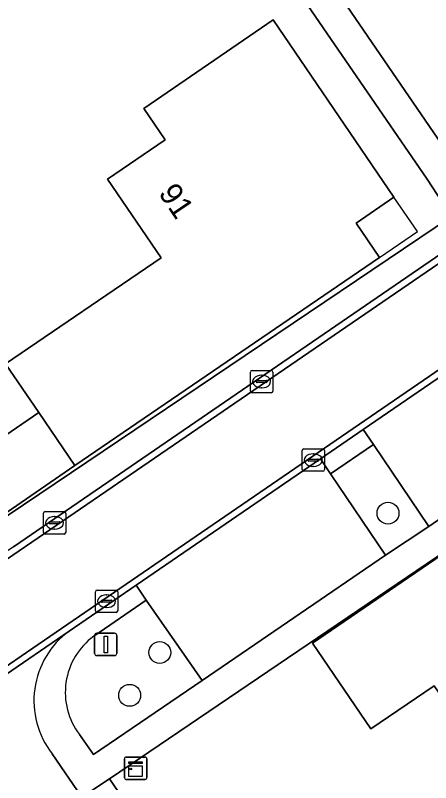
# Model space of a CAD drawing. Extents: x 155275 to 156265, y 382654 to 383635.
# Drawn here: x 155630.71 to 155649.24, y 383417.01 to 383451.27 of the extents above; entities that cross this region are included whole.
import ezdxf

# ---------------------------------------------------------------- set-up
doc = ezdxf.new("R2010")
doc.units = 0
for name, color, linetype in [('IMGEO_Boom', 7, 'Continuous'), ('IMGEO_Erf', 7, 'Continuous'), ('IMGEO_Groenvoorziening', 7, 'Continuous'), ('IMGEO_Kast', 7, 'Continuous'), ('IMGEO_Kolk', 7, 'Continuous'), ('IMGEO_Lichtmast', 7, 'Continuous'), ('IMGEO_Pand', 7, 'Continuous'), ('IMGEO_Pand_nummerreeks', 7, 'Continuous'), ('IMGEO_Pand_overbouw', 7, 'Continuous'), ('IMGEO_Parkeervlak_open', 7, 'Continuous'), ('IMGEO_Rijbaan_lokaal_open', 7, 'Continuous'), ('IMGEO_Voetpad_open', 7, 'Continuous')]:
    doc.layers.add(name, color=color, linetype=linetype)

msp = doc.modelspace()

# ---------------------------------------------------------------- linework, layer by layer
at = {"layer": 'IMGEO_Boom'}
for centre in [(155647.335, 383429.041), (155637.152, 383422.822), (155635.808, 383420.908)]:
    msp.add_circle(centre, 0.489, dxfattribs=at)
at = {"layer": 'IMGEO_Erf'}
msp.add_lwpolyline([(155629.646, 383428.454), (155650.171, 383442.283), (155649.085, 383443.962), (155623.222, 383481.606), (155609.065, 383502.265), (155572.379, 383485.019)], dxfattribs=at)
for points in [[(155642.204, 383451.065), (155647.599, 383443.152), (155645.909, 383441.994), (155646.958, 383440.463), (155633.361, 383431.164), (155629.655, 383428.629), (155628.034, 383430.988), (155631.753, 383433.531), (155630.275, 383435.706), (155637.209, 383440.449), (155634.814, 383443.962), (155637.387, 383445.717), (155636.435, 383447.11)], [(155657.299, 383431.777), (155657.022, 383432.185), (155634.905, 383417.186), (155657.35, 383384.321), (155685.798, 383342.799), (155707.917, 383357.778), (155706.87, 383359.32)], [(155655.578, 383412.294), (155651.839, 383417.758), (155649.396, 383421.329), (155646.571, 383419.417), (155643.961, 383423.23), (155649.985, 383427.353), (155651.544, 383425.076), (155657.196, 383428.869), (155660.665, 383423.782), (155660.852, 383423.507), (155659.82, 383422.803), (155664.727, 383415.607), (155659.785, 383412.236), (155658.413, 383414.231)]]:
    msp.add_lwpolyline(points, close=True, dxfattribs=at)
at = {"layer": 'IMGEO_Groenvoorziening'}
for points in [[(155649.314, 383463.565), (155642.076, 383474.117), (155633.971, 383468.549), (155650.645, 383444.185), (155651.294, 383443.225), (155659.359, 383448.813)], [(155646.684, 383432.106), (155644.774, 383430.801), (155647.222, 383427.164), (155649.149, 383428.449)]]:
    msp.add_lwpolyline(points, close=True, dxfattribs=at)
for points in [[(155633.57, 383419.159), (155634.194, 383418.269), (155639.042, 383421.564), (155636.55, 383425.161)], [(155636.55, 383425.161), (155634.204, 383423.547)]]:
    msp.add_lwpolyline(points, dxfattribs=at)
msp.add_arc((155636.044, 383421.041), 3.108, 126.2871, 217.2699, dxfattribs=at)
at = {"layer": 'IMGEO_Kast'}
for p, q in [((155635.578, 383417.227), (155635.578, 383418.068)), ((155635.578, 383418.068), (155635.578, 383417.227)), ((155635.653, 383418.152), (155636.494, 383418.152)), ((155636.494, 383418.152), (155635.653, 383418.152)), ((155636.578, 383418.077), (155636.578, 383417.236)), ((155636.578, 383417.236), (155636.578, 383418.077)), ((155636.503, 383417.152), (155635.662, 383417.152)), ((155635.662, 383417.152), (155636.503, 383417.152))]:
    msp.add_line(p, q, dxfattribs=at)
for points in [[(155635.773, 383417.942), (155636.373, 383417.942), (155636.373, 383417.857), (155635.773, 383417.857), (155635.773, 383417.942)], [(155635.773, 383417.767), (155636.373, 383417.767), (155636.373, 383417.278), (155635.773, 383417.278), (155635.773, 383417.767)]]:
    msp.add_lwpolyline(points, dxfattribs=at)
msp.add_circle((155635.857, 383417.616), 0.0377, dxfattribs=at)
for centre, start, end in [((155635.656, 383418.074), 92.4484, 184.2845), ((155635.656, 383418.074), 92.4484, 184.2845), ((155636.5, 383418.074), 2.4484, 94.2845), ((155636.5, 383418.074), 2.4484, 94.2845), ((155635.656, 383417.23), 182.4484, 274.2845), ((155635.656, 383417.23), 182.4484, 274.2845), ((155636.5, 383417.23), 272.4484, 4.2845), ((155636.5, 383417.23), 272.4484, 4.2845)]:
    msp.add_arc(centre, 0.0779, start, end, dxfattribs=at)
at = {"layer": 'IMGEO_Kolk'}
for p, q in [((155641.195, 383434.492), (155641.195, 383435.344)), ((155641.27, 383435.418), (155642.122, 383435.418)), ((155641.683, 383435.198), (155641.708, 383435.198)), ((155642.196, 383435.344), (155642.196, 383434.492)), ((155641.454, 383434.912), (155641.454, 383434.924)), ((155641.892, 383434.875), (155641.494, 383434.875)), ((155641.497, 383434.961), (155641.895, 383434.961)), ((155641.938, 383434.924), (155641.938, 383434.912)), ((155641.706, 383434.638), (155641.681, 383434.638)), ((155642.122, 383434.418), (155641.27, 383434.418)), ((155643.501, 383430.986), (155643.501, 383431.838)), ((155643.576, 383431.912), (155644.428, 383431.912)), ((155644.502, 383431.838), (155644.502, 383430.986)), ((155643.76, 383431.406), (155643.76, 383431.418)), ((155643.803, 383431.455), (155644.201, 383431.455)), ((155643.989, 383431.692), (155644.014, 383431.692)), ((155644.244, 383431.418), (155644.244, 383431.406)), ((155644.198, 383431.369), (155643.8, 383431.369)), ((155644.012, 383431.132), (155643.987, 383431.132)), ((155644.428, 383430.912), (155643.576, 383430.912)), ((155631.957, 383428.184), (155631.957, 383429.036)), ((155632.032, 383429.11), (155632.884, 383429.11)), ((155632.958, 383429.036), (155632.958, 383428.184)), ((155632.445, 383428.89), (155632.47, 383428.89)), ((155632.216, 383428.604), (155632.216, 383428.616)), ((155632.654, 383428.567), (155632.256, 383428.567)), ((155632.259, 383428.653), (155632.657, 383428.653)), ((155632.468, 383428.33), (155632.443, 383428.33)), ((155632.7, 383428.616), (155632.7, 383428.604)), ((155632.884, 383428.11), (155632.032, 383428.11)), ((155634.353, 383425.61), (155635.205, 383425.61)), ((155634.278, 383424.684), (155634.278, 383425.536)), ((155634.766, 383425.39), (155634.791, 383425.39)), ((155635.279, 383425.536), (155635.279, 383424.684)), ((155634.537, 383425.104), (155634.537, 383425.116)), ((155634.975, 383425.067), (155634.577, 383425.067)), ((155634.58, 383425.153), (155634.978, 383425.153)), ((155635.021, 383425.116), (155635.021, 383425.104)), ((155635.205, 383424.61), (155634.353, 383424.61)), ((155634.789, 383424.83), (155634.764, 383424.83))]:
    msp.add_line(p, q, dxfattribs=at)
for points in [[(155641.195, 383434.492), (155641.195, 383435.344)], [(155641.27, 383435.418), (155642.122, 383435.418)], [(155642.196, 383435.344), (155642.196, 383434.492)], [(155642.122, 383434.418), (155641.27, 383434.418)], [(155643.501, 383430.986), (155643.501, 383431.838)], [(155643.576, 383431.912), (155644.428, 383431.912)], [(155644.502, 383431.838), (155644.502, 383430.986)], [(155644.428, 383430.912), (155643.576, 383430.912)], [(155631.957, 383428.184), (155631.957, 383429.036)], [(155632.032, 383429.11), (155632.884, 383429.11)], [(155632.958, 383429.036), (155632.958, 383428.184)], [(155632.884, 383428.11), (155632.032, 383428.11)], [(155634.353, 383425.61), (155635.205, 383425.61)], [(155634.278, 383424.684), (155634.278, 383425.536)], [(155635.279, 383425.536), (155635.279, 383424.684)], [(155635.205, 383424.61), (155634.353, 383424.61)]]:
    msp.add_lwpolyline(points, dxfattribs=at)
for centre, radius, start, end in [((155641.272, 383435.342), 0.0765, 91.552, 178.448), ((155641.272, 383435.342), 0.0765, 91.552, 178.448), ((155642.12, 383435.342), 0.0765, 1.552, 88.448), ((155642.12, 383435.342), 0.0765, 1.552, 88.448), ((155641.494, 383434.921), 0.0403, 85.8775, 175.7526), ((155641.491, 383434.911), 0.0366, 178.938, 274.7102), ((155641.895, 383434.918), 0.043, 264.8664, 352.4533), ((155641.899, 383434.923), 0.0386, 1.7309, 96.639), ((155641.272, 383434.494), 0.0765, 181.552, 268.448), ((155641.272, 383434.494), 0.0765, 181.552, 268.448), ((155642.12, 383434.494), 0.0765, 271.552, 358.448), ((155642.12, 383434.494), 0.0765, 271.552, 358.448), ((155643.578, 383431.836), 0.0765, 91.552, 178.448), ((155643.578, 383431.836), 0.0765, 91.552, 178.448), ((155644.426, 383431.836), 0.0765, 1.552, 88.448), ((155644.426, 383431.836), 0.0765, 1.552, 88.448), ((155643.8, 383431.415), 0.0403, 85.8775, 175.7526), ((155643.797, 383431.405), 0.0366, 178.938, 274.7102), ((155644.201, 383431.412), 0.043, 264.8664, 352.4533), ((155644.205, 383431.417), 0.0386, 1.7309, 96.639), ((155643.578, 383430.988), 0.0765, 181.552, 268.448), ((155643.578, 383430.988), 0.0765, 181.552, 268.448), ((155644.426, 383430.988), 0.0765, 271.552, 358.448), ((155644.426, 383430.988), 0.0765, 271.552, 358.448), ((155632.034, 383429.034), 0.0765, 91.552, 178.448), ((155632.034, 383429.034), 0.0765, 91.552, 178.448), ((155632.882, 383429.034), 0.0765, 1.552, 88.448), ((155632.882, 383429.034), 0.0765, 1.552, 88.448), ((155632.256, 383428.613), 0.0403, 85.8775, 175.7526), ((155632.253, 383428.603), 0.0366, 178.938, 274.7102), ((155632.657, 383428.61), 0.043, 264.8664, 352.4533), ((155632.661, 383428.615), 0.0386, 1.7309, 96.639), ((155632.034, 383428.186), 0.0765, 181.552, 268.448), ((155632.034, 383428.186), 0.0765, 181.552, 268.448), ((155632.882, 383428.186), 0.0765, 271.552, 358.448), ((155632.882, 383428.186), 0.0765, 271.552, 358.448), ((155634.355, 383425.534), 0.0765, 91.552, 178.448), ((155634.355, 383425.534), 0.0765, 91.552, 178.448), ((155635.203, 383425.534), 0.0765, 1.552, 88.448), ((155635.203, 383425.534), 0.0765, 1.552, 88.448), ((155634.577, 383425.113), 0.0403, 85.8775, 175.7526), ((155634.574, 383425.103), 0.0366, 178.938, 274.7102), ((155634.978, 383425.11), 0.043, 264.8664, 352.4533), ((155634.982, 383425.115), 0.0386, 1.7309, 96.639), ((155634.355, 383424.686), 0.0765, 181.552, 268.448), ((155634.355, 383424.686), 0.0765, 181.552, 268.448), ((155635.203, 383424.686), 0.0765, 271.552, 358.448), ((155635.203, 383424.686), 0.0765, 271.552, 358.448)]:
    msp.add_arc(centre, radius, start, end, dxfattribs=at)
for centre, major_axis, ratio, start_param, end_param in [((155641.682, 383434.918), (-0.387, 0.002), 0.722429, 4.712389, 7.853982), ((155641.707, 383434.918), (-0.39, 0.002), 0.717154, 1.570796, 4.712389), ((155643.988, 383431.412), (-0.387, 0.002), 0.722429, 4.712389, 7.853982), ((155644.013, 383431.412), (-0.39, 0.002), 0.717154, 1.570796, 4.712389), ((155632.444, 383428.61), (-0.387, 0.002), 0.722429, 4.712389, 7.853982), ((155632.469, 383428.61), (-0.39, 0.002), 0.717154, 1.570796, 4.712389), ((155634.765, 383425.11), (-0.387, 0.002), 0.722429, 4.712389, 7.853982), ((155634.79, 383425.11), (-0.39, 0.002), 0.717154, 1.570796, 4.712389)]:
    msp.add_ellipse(centre, major_axis=major_axis, ratio=ratio, start_param=start_param, end_param=end_param, dxfattribs=at)
at = {"layer": 'IMGEO_Lichtmast'}
for p, q in [((155634.244, 383422.782), (155634.244, 383423.582)), ((155634.244, 383423.582), (155634.244, 383422.782)), ((155634.344, 383423.682), (155635.134, 383423.682)), ((155635.134, 383423.682), (155634.344, 383423.682)), ((155635.234, 383423.582), (155635.234, 383422.782)), ((155635.234, 383422.782), (155635.234, 383423.582)), ((155635.134, 383422.682), (155634.344, 383422.682)), ((155634.344, 383422.682), (155635.134, 383422.682))]:
    msp.add_line(p, q, dxfattribs=at)
msp.add_lwpolyline([(155634.664, 383423.557), (155634.814, 383423.557), (155634.814, 383422.807), (155634.664, 383422.807), (155634.664, 383423.557)], dxfattribs=at)
for centre, start, end in [((155634.344, 383423.582), 90, 180), ((155634.344, 383423.582), 90, 180), ((155635.134, 383423.582), 0, 90), ((155635.134, 383423.582), 360, 90), ((155634.344, 383422.782), 180, 270), ((155634.344, 383422.782), 180, 270), ((155635.134, 383422.782), 270, 0), ((155635.134, 383422.782), 270, 0)]:
    msp.add_arc(centre, 0.1, start, end, dxfattribs=at)
at = {"layer": 'IMGEO_Pand'}
for points in [[(155645.909, 383441.994), (155647.599, 383443.152), (155642.204, 383451.065), (155636.435, 383447.11), (155637.387, 383445.717), (155634.814, 383443.962), (155637.209, 383440.449), (155630.275, 383435.706), (155631.753, 383433.531), (155633.361, 383431.164), (155646.958, 383440.463)], [(155631.753, 383433.531), (155628.034, 383430.988), (155629.655, 383428.629), (155633.361, 383431.164)], [(155660.665, 383423.782), (155657.196, 383428.869), (155651.544, 383425.076), (155649.985, 383427.353), (155643.961, 383423.23), (155646.571, 383419.417), (155649.396, 383421.329), (155651.839, 383417.758)]]:
    msp.add_lwpolyline(points, close=True, dxfattribs=at)
at = {"layer": 'IMGEO_Pand_overbouw'}
msp.add_lwpolyline([(155647.599, 383443.152), (155645.909, 383441.994), (155646.958, 383440.463), (155648.649, 383441.62)], close=True, dxfattribs=at)
at = {"layer": 'IMGEO_Parkeervlak_open'}
for points in [[(155650.792, 383434.904), (155650.327, 383435.584), (155646.233, 383432.776), (155646.684, 383432.106), (155649.149, 383428.449), (155653.267, 383431.289)], [(155647.222, 383427.164), (155644.774, 383430.801), (155644.325, 383431.468), (155636.092, 383425.822), (155636.55, 383425.161), (155639.042, 383421.564)]]:
    msp.add_lwpolyline(points, close=True, dxfattribs=at)
at = {"layer": 'IMGEO_Rijbaan_lokaal_open'}
for points in [[(155719.204, 383487.735), (155719.05, 383487.959), (155694.212, 383471.066), (155691.045, 383468.901), (155681.838, 383462.606), (155655.747, 383444.77), (155630.619, 383427.541), (155621.24, 383421.11), (155600.732, 383407.049), (155600.872, 383406.808), (155655.916, 383444.522), (155694.436, 383470.854)], [(155658.271, 383441.395), (155696.637, 383467.612), (155721.44, 383484.524), (155719.204, 383487.735), (155694.436, 383470.854), (155655.916, 383444.522), (155600.872, 383406.808), (155603.126, 383403.562)]]:
    msp.add_lwpolyline(points, close=True, dxfattribs=at)
for points in [[(155696.637, 383467.612), (155658.271, 383441.395), (155603.126, 383403.562)], [(155623.861, 383417.434), (155633.112, 383423.778), (155636.092, 383425.822), (155644.325, 383431.468), (155646.233, 383432.776), (155650.327, 383435.584), (155653.319, 383437.636), (155654.542, 383438.474), (155658.439, 383441.147), (155662.707, 383444.065), (155663.948, 383444.914), (155666.839, 383446.891), (155670.987, 383449.727), (155672.897, 383451.033), (155681.099, 383456.641)], [(155633.112, 383423.778), (155623.861, 383417.434)], [(155633.677, 383416.365), (155632.353, 383418.3)]]:
    msp.add_lwpolyline(points, dxfattribs=at)
msp.add_arc((155635.387, 383420.671), 3.851, 126.214, 218.0093, dxfattribs=at)
at = {"layer": 'IMGEO_Voetpad_open'}
for points in [[(155632.745, 383490.406), (155620.82, 383507.791), (155619.476, 383507.159), (155636.814, 383481.832), (155628.684, 383476.278), (155624.462, 383482.458), (155610.477, 383502.929), (155609.065, 383502.265), (155623.222, 383481.606), (155649.085, 383443.962), (155650.171, 383442.283), (155651.294, 383443.225), (155650.645, 383444.185), (155633.971, 383468.549), (155642.076, 383474.117), (155649.314, 383463.565), (155659.359, 383448.813), (155660.611, 383449.64), (155659.914, 383450.639), (155650.584, 383464.265)], [(155646.684, 383432.106), (155646.233, 383432.776), (155644.325, 383431.468), (155644.774, 383430.801)], [(155634.905, 383417.186), (155633.677, 383416.365), (155684.569, 383341.975), (155685.798, 383342.799), (155657.35, 383384.321)]]:
    msp.add_lwpolyline(points, close=True, dxfattribs=at)
for points in [[(155680.932, 383463.557), (155660.611, 383449.64), (155659.359, 383448.813), (155651.294, 383443.225), (155650.171, 383442.283), (155629.646, 383428.454)], [(155630.619, 383427.541), (155655.747, 383444.77), (155681.838, 383462.606)], [(155657.022, 383432.185), (155656.244, 383433.33), (155653.267, 383431.289), (155649.149, 383428.449), (155647.222, 383427.164), (155639.042, 383421.564), (155634.194, 383418.269), (155633.57, 383419.159)], [(155632.353, 383418.3), (155633.677, 383416.365), (155634.905, 383417.186), (155657.022, 383432.185)], [(155634.204, 383423.547), (155636.55, 383425.161), (155636.092, 383425.822), (155633.112, 383423.778)]]:
    msp.add_lwpolyline(points, dxfattribs=at)
for centre, radius, start, end in [((155635.387, 383420.671), 3.851, 126.214, 218.0093), ((155636.044, 383421.041), 3.108, 126.2871, 217.2699)]:
    msp.add_arc(centre, radius, start, end, dxfattribs=at)

# ---------------------------------------------------------------- texts
at = {"layer": 'IMGEO_Pand_nummerreeks'}
msp.add_text('91', height=1, rotation=304.085, dxfattribs=at).set_placement((155637.067, 383443.326))

doc.saveas('drawing.dxf')
